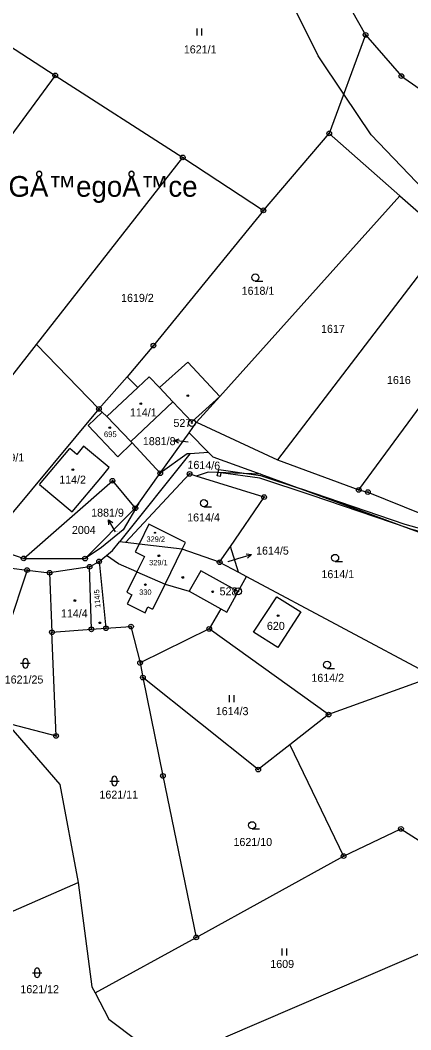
# Model space of a CAD drawing. Extents: x -445050 to -440454, y -1134563 to -1129741.
# Drawn here: x -442298.6 to -442215.5, y -1132304 to -1132089.5 of the extents above; entities that cross this region are included whole.
import ezdxf

# ---------------------------------------------------------------- set-up
doc = ezdxf.new("R2010")
doc.units = 0
for name, color, linetype in [('Vrstva 1', 7, 'Continuous'), ('Vrstva 15', 7, 'Continuous'), ('Vrstva 16', 7, 'Continuous'), ('Vrstva 17', 7, 'Continuous'), ('Vrstva 18', 7, 'Continuous'), ('Vrstva 19', 7, 'Continuous'), ('Vrstva 24', 7, 'Continuous'), ('Vrstva 25', 7, 'Continuous'), ('Vrstva 3', 7, 'Continuous'), ('Vrstva 30', 7, 'Continuous'), ('Vrstva 37', 7, 'Continuous'), ('Vrstva 4', 7, 'Continuous'), ('Vrstva 52', 7, 'Continuous')]:
    doc.layers.add(name, color=color, linetype=linetype)

msp = doc.modelspace()

# ---------------------------------------------------------------- linework, layer by layer
at = {"layer": 'Vrstva 1'}
for p, q in [((-442284.13, -1132175.63), (-442281.12, -1132172.74)), ((-442281.12, -1132172.74), (-442281.8, -1132172.08)), ((-442281.12, -1132172.74), (-442280.13, -1132173.71)), ((-442277.81, -1132182.23), (-442284.13, -1132175.63)), ((-442274.76, -1132179.29), (-442277.81, -1132182.23)), ((-442275.03, -1132179), (-442274.76, -1132179.29)), ((-442274.76, -1132179.29), (-442268.78, -1132185.75)), ((-442262.49, -1132181.61), (-442277.42, -1132200.32)), ((-442263.05, -1132181.65), (-442268.78, -1132185.75)), ((-442262.49, -1132181.61), (-442263.05, -1132181.65)), ((-442258.47, -1132181.33), (-442262.49, -1132181.61)), ((-442257.56, -1132182.24), (-442258.47, -1132181.33)), ((-442273.33, -1132192.13), (-442268.78, -1132185.75)), ((-442261.11, -1132186.33), (-442262.53, -1132185.89)), ((-442258.55, -1132185.49), (-442261.11, -1132186.33)), ((-442247.34, -1132185.97), (-442258.55, -1132185.49)), ((-442246.67, -1132190.81), (-442261.11, -1132186.33)), ((-442273.33, -1132192.13), (-442276.67, -1132197.79)), ((-442274.07, -1132193.17), (-442273.33, -1132192.13)), ((-442276.67, -1132197.79), (-442281.24, -1132201.5)), ((-442281.24, -1132201.5), (-442284.75, -1132203.86))]:
    msp.add_line(p, q, dxfattribs=at)
for points in [[(-442238.22, -1132069.47), (-442225.09, -1132092.62)], [(-442315.54, -1132085.46), (-442291.1, -1132101.24)], [(-442225.09, -1132092.62), (-442232.82, -1132113.55)], [(-442225.09, -1132092.62), (-442217.47, -1132101.39)], [(-442291.1, -1132101.24), (-442321.24, -1132142.11)], [(-442291.1, -1132101.24), (-442263.97, -1132118.67)], [(-442217.47, -1132101.39), (-442201.53, -1132112.5)], [(-442246.83, -1132129.9), (-442232.82, -1132113.55)], [(-442232.82, -1132113.55), (-442217.78, -1132126.81)], [(-442295.11, -1132158.42), (-442263.97, -1132118.67)], [(-442263.97, -1132118.67), (-442246.83, -1132129.9)], [(-442256.08, -1132169.43), (-442217.78, -1132126.81)], [(-442217.78, -1132126.81), (-442207.7, -1132135.7)], [(-442246.83, -1132129.9), (-442270.23, -1132158.64)], [(-442207.7, -1132135.7), (-442243.83, -1132182.92)], [(-442226.55, -1132189.28), (-442193.26, -1132144.15)], [(-442320.92, -1132191.37), (-442295.11, -1132158.42)], [(-442281.8, -1132172.08), (-442295.11, -1132158.42)], [(-442270.23, -1132158.64), (-442275.82, -1132165.28)], [(-442262.89, -1132162.13), (-442268.92, -1132167.54)], [(-442262.89, -1132162.13), (-442256.08, -1132169.43)], [(-442275.82, -1132165.28), (-442281.8, -1132172.08)], [(-442275.82, -1132165.28), (-442273.51, -1132167.53)], [(-442271.1, -1132165.28), (-442273.51, -1132167.53)], [(-442268.92, -1132167.54), (-442271.1, -1132165.28)], [(-442256.08, -1132169.43), (-442261.04, -1132174.89)], [(-442281.8, -1132172.08), (-442306.01, -1132201)], [(-442275.03, -1132179), (-442280.13, -1132173.71)], [(-442262.65, -1132177.15), (-442261.04, -1132174.89)], [(-442261.04, -1132174.89), (-442243.83, -1132182.92)], [(-442268.78, -1132185.75), (-442262.65, -1132177.15)], [(-442258.47, -1132181.33), (-442262.65, -1132177.15)], [(-442257.56, -1132182.24), (-442247.34, -1132185.97)], [(-442243.83, -1132182.92), (-442226.55, -1132189.28)], [(-442262.53, -1132185.89), (-442276.14, -1132200.47)], [(-442247.34, -1132185.97), (-442216.01, -1132197.41), (-442204.21, -1132201.72), (-442203.73, -1132201.9)], [(-442297.82, -1132203.85), (-442278.94, -1132187.34)], [(-442278.94, -1132187.34), (-442274.07, -1132193.17)], [(-442226.55, -1132189.28), (-442224.61, -1132189.75)], [(-442224.61, -1132189.75), (-442205.47, -1132197.51)], [(-442253.86, -1132201.33), (-442246.67, -1132190.81)], [(-442274.07, -1132193.17), (-442284.75, -1132203.86)], [(-442271.18, -1132196.59), (-442273.28, -1132200.81)], [(-442263.37, -1132200.47), (-442271.18, -1132196.59)], [(-442306.01, -1132201), (-442297.82, -1132203.85)], [(-442278.9, -1132202.18), (-442277.42, -1132200.32)], [(-442276.14, -1132200.47), (-442277.42, -1132200.32)], [(-442273.28, -1132200.81), (-442276.14, -1132200.47)], [(-442264.08, -1132201.9), (-442273.28, -1132200.81)], [(-442264.08, -1132201.9), (-442263.37, -1132200.47)], [(-442281.78, -1132204.47), (-442280.17, -1132203.19)], [(-442280.17, -1132203.19), (-442278.9, -1132202.18)], [(-442277.65, -1132205), (-442280.17, -1132203.19)], [(-442256.13, -1132204.64), (-442264.08, -1132201.9)], [(-442256.13, -1132204.64), (-442253.86, -1132201.33)], [(-442252.1, -1132206.79), (-442253.86, -1132201.33)], [(-442297.82, -1132203.85), (-442284.75, -1132203.86)], [(-442283.79, -1132205.61), (-442281.78, -1132204.47)], [(-442281.78, -1132204.47), (-442280.31, -1132218.68)], [(-442273.77, -1132206.71), (-442277.65, -1132205)], [(-442256.13, -1132204.64), (-442252.1, -1132206.79)], [(-442297.1, -1132206.32), (-442305.24, -1132230.67)], [(-442300.43, -1132205.94), (-442297.1, -1132206.32)], [(-442297.1, -1132206.32), (-442292.3, -1132206.87)], [(-442283.79, -1132205.61), (-442292.3, -1132206.87)], [(-442292.3, -1132206.87), (-442291.8, -1132219.51)], [(-442283.41, -1132218.9), (-442283.79, -1132205.61)], [(-442273.77, -1132206.71), (-442267.74, -1132209.3)], [(-442252.2, -1132210.88), (-442250.43, -1132207.69)], [(-442252.1, -1132206.79), (-442250.43, -1132207.69)], [(-442250.43, -1132207.69), (-442210.55, -1132228.95)], [(-442267.74, -1132209.3), (-442262.6, -1132210.82)], [(-442262.6, -1132210.82), (-442255.9, -1132214.55)], [(-442254.64, -1132215.25), (-442252.2, -1132210.88)], [(-442248.93, -1132219.51), (-442243.99, -1132211.99)], [(-442243.99, -1132211.99), (-442238.84, -1132215.17)], [(-442255.9, -1132214.55), (-442258.35, -1132218.82)], [(-442255.9, -1132214.55), (-442254.64, -1132215.25)], [(-442238.84, -1132215.17), (-442243.78, -1132222.78)], [(-442280.31, -1132218.68), (-442274.99, -1132218.3)], [(-442274.99, -1132218.3), (-442273.06, -1132226.02)], [(-442291.8, -1132219.51), (-442283.41, -1132218.9)], [(-442290.93, -1132241.55), (-442291.8, -1132219.51)], [(-442283.41, -1132218.9), (-442280.31, -1132218.68)], [(-442258.35, -1132218.82), (-442273.06, -1132226.02)], [(-442232.96, -1132237.01), (-442258.35, -1132218.82)], [(-442243.78, -1132222.78), (-442248.93, -1132219.51)], [(-442273.06, -1132226.02), (-442272.47, -1132229.14)], [(-442247.93, -1132248.68), (-442272.47, -1132229.14)], [(-442272.47, -1132229.14), (-442268.19, -1132250.04)], [(-442210.55, -1132228.95), (-442232.96, -1132237.01)], [(-442309.21, -1132229.91), (-442290.1, -1132251.89)], [(-442232.96, -1132237.01), (-442241.22, -1132243.45)], [(-442300.43, -1132239.06), (-442290.93, -1132241.55)], [(-442241.22, -1132243.45), (-442247.93, -1132248.68)], [(-442241.22, -1132243.45), (-442229.77, -1132267.07)], [(-442268.19, -1132250.04), (-442261.12, -1132284.36)], [(-442290.1, -1132251.89), (-442286.21, -1132272.67)], [(-442229.77, -1132267.07), (-442217.56, -1132261.28)], [(-442217.56, -1132261.28), (-442203.74, -1132270.05)], [(-442261.12, -1132284.36), (-442229.77, -1132267.07)], [(-442311.51, -1132283.75), (-442286.21, -1132272.67)], [(-442286.21, -1132272.67), (-442283.3, -1132294.83)], [(-442282.63, -1132296.11), (-442261.12, -1132284.36)], [(-442209.85, -1132286.2), (-442254.86, -1132305.55)], [(-442283.3, -1132294.83), (-442282.63, -1132296.11)], [(-442282.63, -1132296.11), (-442279.69, -1132301.74)], [(-442279.69, -1132301.74), (-442273.41, -1132306.48)]]:
    msp.add_lwpolyline(points, dxfattribs=at)
at = {"layer": 'Vrstva 16'}
for p, q in [((-442262.83, -1132179.12), (-442265.81, -1132178.78)), ((-442278.27, -1132198.22), (-442279.76, -1132195.62)), ((-442252.26, -1132203.87), (-442249.38, -1132203.03))]:
    msp.add_line(p, q, dxfattribs=at)
for points in [[(-442264.87, -1132179.39), (-442265.81, -1132178.78), (-442264.76, -1132178.4)], [(-442279.7, -1132196.73), (-442279.76, -1132195.62), (-442278.83, -1132196.24)], [(-442250.48, -1132202.83), (-442249.38, -1132203.03), (-442250.2, -1132203.79)], [(-442254.3, -1132204.47), (-442252.26, -1132203.87)]]:
    msp.add_lwpolyline(points, dxfattribs=at)
at = {"layer": 'Vrstva 24'}
for centre, radius in [((-442225.09, -1132092.62), 0.5), ((-442225.09, -1132092.62), 0.1), ((-442291.1, -1132101.24), 0.5), ((-442291.1, -1132101.24), 0.1), ((-442217.47, -1132101.39), 0.5), ((-442217.47, -1132101.39), 0.1), ((-442232.82, -1132113.55), 0.5), ((-442232.82, -1132113.55), 0.1), ((-442263.97, -1132118.67), 0.5), ((-442263.97, -1132118.67), 0.1), ((-442246.83, -1132129.9), 0.5), ((-442246.83, -1132129.9), 0.1), ((-442270.23, -1132158.64), 0.5), ((-442270.23, -1132158.64), 0.1), ((-442281.8, -1132172.08), 0.5), ((-442281.8, -1132172.08), 0.1), ((-442262.03, -1132175.06), 0.75), ((-442262.03, -1132175.06), 0.1), ((-442268.78, -1132185.75), 0.5), ((-442268.78, -1132185.75), 0.1), ((-442262.53, -1132185.89), 0.5), ((-442262.53, -1132185.89), 0.1), ((-442278.94, -1132187.34), 0.5), ((-442278.94, -1132187.34), 0.1), ((-442246.67, -1132190.81), 0.5), ((-442226.55, -1132189.28), 0.5), ((-442226.55, -1132189.28), 0.1), ((-442224.61, -1132189.75), 0.5), ((-442224.61, -1132189.75), 0.1), ((-442274.07, -1132193.17), 0.5), ((-442246.67, -1132190.81), 0.1), ((-442274.07, -1132193.17), 0.1), ((-442297.82, -1132203.85), 0.5), ((-442284.75, -1132203.86), 0.5), ((-442297.82, -1132203.85), 0.1), ((-442284.75, -1132203.86), 0.1), ((-442283.79, -1132205.61), 0.5), ((-442283.79, -1132205.61), 0.1), ((-442281.78, -1132204.47), 0.5), ((-442281.78, -1132204.47), 0.1), ((-442256.13, -1132204.64), 0.5), ((-442256.13, -1132204.64), 0.1), ((-442297.1, -1132206.32), 0.5), ((-442297.1, -1132206.32), 0.1), ((-442292.3, -1132206.87), 0.5), ((-442292.3, -1132206.87), 0.1), ((-442252.22, -1132210.83), 0.75), ((-442252.22, -1132210.83), 0.1), ((-442283.41, -1132218.9), 0.5), ((-442280.31, -1132218.68), 0.5), ((-442274.99, -1132218.3), 0.5), ((-442274.99, -1132218.3), 0.1), ((-442258.35, -1132218.82), 0.5), ((-442291.8, -1132219.51), 0.5), ((-442291.8, -1132219.51), 0.1), ((-442283.41, -1132218.9), 0.1), ((-442280.31, -1132218.68), 0.1), ((-442258.35, -1132218.82), 0.1), ((-442273.06, -1132226.02), 0.5), ((-442273.06, -1132226.02), 0.1), ((-442272.47, -1132229.14), 0.5), ((-442272.47, -1132229.14), 0.1), ((-442232.96, -1132237.01), 0.5), ((-442232.96, -1132237.01), 0.1), ((-442290.93, -1132241.55), 0.5), ((-442290.93, -1132241.55), 0.1), ((-442247.93, -1132248.68), 0.5), ((-442268.19, -1132250.04), 0.5), ((-442268.19, -1132250.04), 0.1), ((-442247.93, -1132248.68), 0.1), ((-442217.56, -1132261.28), 0.5), ((-442217.56, -1132261.28), 0.1), ((-442229.77, -1132267.07), 0.5), ((-442229.77, -1132267.07), 0.1), ((-442261.12, -1132284.36), 0.5), ((-442261.12, -1132284.36), 0.1)]:
    msp.add_circle(centre, radius, dxfattribs=at)
at = {"layer": 'Vrstva 25'}
for p, q in [((-442260.92, -1132092.77), (-442260.92, -1132091.27)), ((-442259.92, -1132092.77), (-442259.92, -1132091.27)), ((-442248.55, -1132144.91), (-442246.95, -1132144.91)), ((-442259.47, -1132192.85), (-442257.87, -1132192.85)), ((-442231.57, -1132204.47), (-442229.97, -1132204.47)), ((-442298.46, -1132226.12), (-442296.46, -1132226.12)), ((-442297.96, -1132226.62), (-442297.96, -1132225.62)), ((-442296.96, -1132225.62), (-442296.96, -1132226.62)), ((-442233.27, -1132227.19), (-442231.67, -1132227.19)), ((-442254.02, -1132234.38), (-442254.02, -1132232.88)), ((-442253.02, -1132234.38), (-442253.02, -1132232.88)), ((-442279.01, -1132251.62), (-442279.01, -1132250.62)), ((-442278.01, -1132250.62), (-442278.01, -1132251.62)), ((-442279.51, -1132251.12), (-442277.51, -1132251.12)), ((-442249.23, -1132261.26), (-442247.63, -1132261.26)), ((-442242.85, -1132288.19), (-442242.85, -1132286.69)), ((-442241.85, -1132288.19), (-442241.85, -1132286.69)), ((-442295.47, -1132292.36), (-442295.47, -1132291.36)), ((-442294.47, -1132291.36), (-442294.47, -1132292.36)), ((-442295.97, -1132291.86), (-442293.97, -1132291.86))]:
    msp.add_line(p, q, dxfattribs=at)
for centre, radius in [((-442248.55, -1132144.16), 0.75), ((-442262.9, -1132169.26), 0.175), ((-442272.9, -1132170.98), 0.175), ((-442279.5, -1132176.06), 0.175), ((-442287.35, -1132184.98), 0.175), ((-442259.47, -1132192.1), 0.75), ((-442269.88, -1132198.38), 0.117), ((-442269.06, -1132203.28), 0.117), ((-442231.57, -1132203.72), 0.75), ((-442263.98, -1132207.88), 0.175), ((-442271.93, -1132209.4), 0.117), ((-442257.61, -1132210.92), 0.175), ((-442286.92, -1132212.78), 0.175), ((-442243.7, -1132216.01), 0.175), ((-442281.63, -1132217.52), 0.175), ((-442233.27, -1132226.44), 0.75), ((-442249.23, -1132260.51), 0.75)]:
    msp.add_circle(centre, radius, dxfattribs=at)
for centre, start, end in [((-442297.46, -1132225.62), 0, 180), ((-442297.46, -1132226.62), 180, 0), ((-442278.51, -1132250.62), 0, 180), ((-442278.51, -1132251.62), 180, 0), ((-442294.97, -1132291.36), 0, 180), ((-442294.97, -1132292.36), 180, 0)]:
    msp.add_arc(centre, 0.5, start, end, dxfattribs=at)
at = {"layer": 'Vrstva 3'}
for points in [[(-442271.1, -1132165.28), (-442273.51, -1132167.53)], [(-442268.92, -1132167.54), (-442271.1, -1132165.28)], [(-442280.13, -1132173.71), (-442273.51, -1132167.53)], [(-442266.07, -1132170.57), (-442268.92, -1132167.54)], [(-442266.07, -1132170.57), (-442275.03, -1132179)], [(-442284.13, -1132175.63), (-442281.12, -1132172.74)], [(-442281.12, -1132172.74), (-442280.13, -1132173.71)], [(-442275.03, -1132179), (-442280.13, -1132173.71)], [(-442275.03, -1132179), (-442280.13, -1132173.71)], [(-442277.81, -1132182.23), (-442284.13, -1132175.63)], [(-442274.76, -1132179.29), (-442277.81, -1132182.23)], [(-442275.03, -1132179), (-442274.76, -1132179.29)], [(-442294.42, -1132188.17), (-442287.97, -1132180.5)], [(-442286.49, -1132181.73), (-442287.97, -1132180.5)], [(-442285.06, -1132180.01), (-442286.49, -1132181.73)], [(-442279.64, -1132184.54), (-442285.06, -1132180.01)], [(-442287.52, -1132193.96), (-442281.08, -1132186.26), (-442279.64, -1132184.54)], [(-442294.42, -1132188.17), (-442287.52, -1132193.96)], [(-442271.18, -1132196.59), (-442273.28, -1132200.81)], [(-442263.37, -1132200.47), (-442271.18, -1132196.59)], [(-442273.28, -1132200.81), (-442274.09, -1132202.45)], [(-442264.08, -1132201.9), (-442263.37, -1132200.47)], [(-442274.09, -1132202.45), (-442272.14, -1132203.42)], [(-442272.14, -1132203.42), (-442273.77, -1132206.71)], [(-442267.74, -1132209.3), (-442264.08, -1132201.9)], [(-442283.79, -1132205.61), (-442281.78, -1132204.47)], [(-442281.78, -1132204.47), (-442280.31, -1132218.68)], [(-442283.79, -1132205.61), (-442292.3, -1132206.87)], [(-442292.3, -1132206.87), (-442291.8, -1132219.51)], [(-442283.41, -1132218.9), (-442283.79, -1132205.61)], [(-442283.41, -1132218.9), (-442283.79, -1132205.61)], [(-442273.77, -1132206.71), (-442275.9, -1132211.01)], [(-442273.77, -1132206.71), (-442267.74, -1132209.3)], [(-442273.77, -1132206.71), (-442267.74, -1132209.3)], [(-442267.74, -1132209.3), (-442270.39, -1132214.65)], [(-442275.9, -1132211.01), (-442274.81, -1132211.55)], [(-442274.81, -1132211.55), (-442275.77, -1132213.51)], [(-442248.93, -1132219.51), (-442243.99, -1132211.99)], [(-442243.99, -1132211.99), (-442238.84, -1132215.17)], [(-442275.77, -1132213.51), (-442272, -1132215.38)], [(-442272, -1132215.38), (-442271.39, -1132214.15)], [(-442271.39, -1132214.15), (-442270.39, -1132214.65)], [(-442238.84, -1132215.17), (-442243.78, -1132222.78)], [(-442291.8, -1132219.51), (-442283.41, -1132218.9)], [(-442283.41, -1132218.9), (-442280.31, -1132218.68)], [(-442243.78, -1132222.78), (-442248.93, -1132219.51)]]:
    msp.add_lwpolyline(points, dxfattribs=at)
at = {"layer": 'Vrstva 30'}
for points in [[(-442247.58, -1132186.82), (-442255.87, -1132185.64), (-442256.05, -1132186.44), (-442256.64, -1132186.3), (-442256.33, -1132184.97), (-442247.44, -1132186.23), (-442238.89, -1132189.06), (-442216.01, -1132197.41), (-442236.66, -1132190.43), (-442247.58, -1132186.82)], [(-442216.67, -1132196.61), (-442238.89, -1132189.06), (-442236.47, -1132189.86), (-442216.01, -1132197.41), (-442205.27, -1132200.41), (-442204.21, -1132201.72), (-442203.73, -1132201.9), (-442203.45, -1132201.71), (-442204.92, -1132199.88), (-442216.67, -1132196.61)]]:
    msp.add_lwpolyline(points, dxfattribs=at)
at = {"layer": 'Vrstva 37'}
for centre in [(-442272.9, -1132170.98), (-442279.5, -1132176.06), (-442287.35, -1132184.98), (-442269.06, -1132203.28), (-442271.93, -1132209.4), (-442286.92, -1132212.78), (-442243.7, -1132216.01), (-442281.63, -1132217.52)]:
    msp.add_circle(centre, 0.175, dxfattribs=at)
at = {"layer": 'Vrstva 4'}
for points in [[(-442280.13, -1132173.71), (-442273.51, -1132167.53)], [(-442266.07, -1132170.57), (-442268.92, -1132167.54)], [(-442266.07, -1132170.57), (-442275.03, -1132179)], [(-442262.06, -1132174.82), (-442266.07, -1132170.57)], [(-442256.08, -1132169.43), (-442262.06, -1132174.82)], [(-442294.42, -1132188.17), (-442287.97, -1132180.5)], [(-442286.49, -1132181.73), (-442287.97, -1132180.5)], [(-442285.06, -1132180.01), (-442286.49, -1132181.73)], [(-442279.64, -1132184.54), (-442285.06, -1132180.01)], [(-442287.52, -1132193.96), (-442281.08, -1132186.26), (-442279.64, -1132184.54)], [(-442294.42, -1132188.17), (-442287.52, -1132193.96)], [(-442273.28, -1132200.81), (-442274.09, -1132202.45)], [(-442274.09, -1132202.45), (-442272.14, -1132203.42)], [(-442272.14, -1132203.42), (-442273.77, -1132206.71)], [(-442267.74, -1132209.3), (-442264.08, -1132201.9)], [(-442273.77, -1132206.71), (-442275.9, -1132211.01)], [(-442260.16, -1132206.44), (-442262.6, -1132210.82)], [(-442252.2, -1132210.88), (-442260.16, -1132206.44)], [(-442267.74, -1132209.3), (-442270.39, -1132214.65)], [(-442275.9, -1132211.01), (-442274.81, -1132211.55)], [(-442274.81, -1132211.55), (-442275.77, -1132213.51)], [(-442275.77, -1132213.51), (-442272, -1132215.38)], [(-442272, -1132215.38), (-442271.39, -1132214.15)], [(-442271.39, -1132214.15), (-442270.39, -1132214.65)]]:
    msp.add_lwpolyline(points, dxfattribs=at)
at = {"layer": 'Vrstva 52'}
msp.add_lwpolyline([(-442212.67, -1132125.53), (-442223.93, -1132113.84), (-442229.73, -1132105.19), (-442235.2, -1132097.05), (-442240.09, -1132087.27)], dxfattribs=at)

# ---------------------------------------------------------------- texts
at = {"layer": 'Vrstva 15'}
msp.add_text('GÅ™egoÅ™ce', height=4.4, dxfattribs=at).set_placement((-442301.06, -1132127.01))
at = {"layer": 'Vrstva 16'}
for s, p in [('1881/8', (-442272.47, -1132179.78)), ('1881/9', (-442283.46, -1132194.97)), ('1614/5', (-442248.38, -1132203.03))]:
    msp.add_text(s, height=1.7, dxfattribs=at).set_placement(p)
at = {"layer": 'Vrstva 17'}
for s, p in [('527', (-442265.96, -1132175.91)), ('528', (-442256.14, -1132211.68))]:
    msp.add_text(s, height=1.7, dxfattribs=at).set_placement(p)
at = {"layer": 'Vrstva 18'}
for s, height, p in [('1621/1', 1.7, (-442263.75, -1132096.56)), ('1619/2', 1.7, (-442277.1, -1132149.34)), ('1618/1', 1.7, (-442251.45, -1132147.84)), ('1617', 1.7, (-442234.57, -1132155.92)), ('1616', 1.7, (-442220.54, -1132166.79)), ('1881/8', 0.1, (-442262.81, -1132179.25)), ('1619/1', 1.7, (-442304.64, -1132183.24)), ('1614/4', 1.7, (-442263.04, -1132195.98)), ('2004', 1.7, (-442287.56, -1132198.64)), ('1881/9', 0.1, (-442278.27, -1132198.22)), ('1614/5', 0.1, (-442254.5, -1132204.47)), ('1614/1', 1.7, (-442234.48, -1132208.03)), ('1621/25', 1.7, (-442301.85, -1132230.41)), ('1614/2', 1.7, (-442236.62, -1132230.05)), ('1614/3', 1.7, (-442256.95, -1132237.13)), ('1621/11', 1.7, (-442281.7, -1132254.86)), ('1621/10', 1.7, (-442253.19, -1132264.92)), ('1609', 1.7, (-442245.36, -1132290.83)), ('1621/12', 1.7, (-442298.52, -1132296.19))]:
    msp.add_text(s, height=height, dxfattribs=at).set_placement(p)
msp.add_text('1614/6', height=1.7, rotation=357.9428, dxfattribs=at).set_placement((-442263, -1132184.75))
at = {"layer": 'Vrstva 19'}
for s, height, p in [('114/1', 1.7, (-442275.22, -1132173.68)), ('695', 1.21, (-442280.74, -1132178.07)), ('114/2', 1.7, (-442290.26, -1132187.96)), ('329/1', 1.14, (-442271.13, -1132205.3)), ('330', 1.14, (-442273.25, -1132211.57)), ('114/4', 1.7, (-442289.89, -1132216.37)), ('620', 1.7, (-442246.08, -1132219.02))]:
    msp.add_text(s, height=height, dxfattribs=at).set_placement(p)
for s, rotation, p in [('329/2', 359.7323, (-442271.7, -1132200.3)), ('114/5', 94.1085, (-442281.48, -1132214.31))]:
    msp.add_text(s, height=1.14, rotation=rotation, dxfattribs=at).set_placement(p)

doc.saveas('drawing.dxf')
